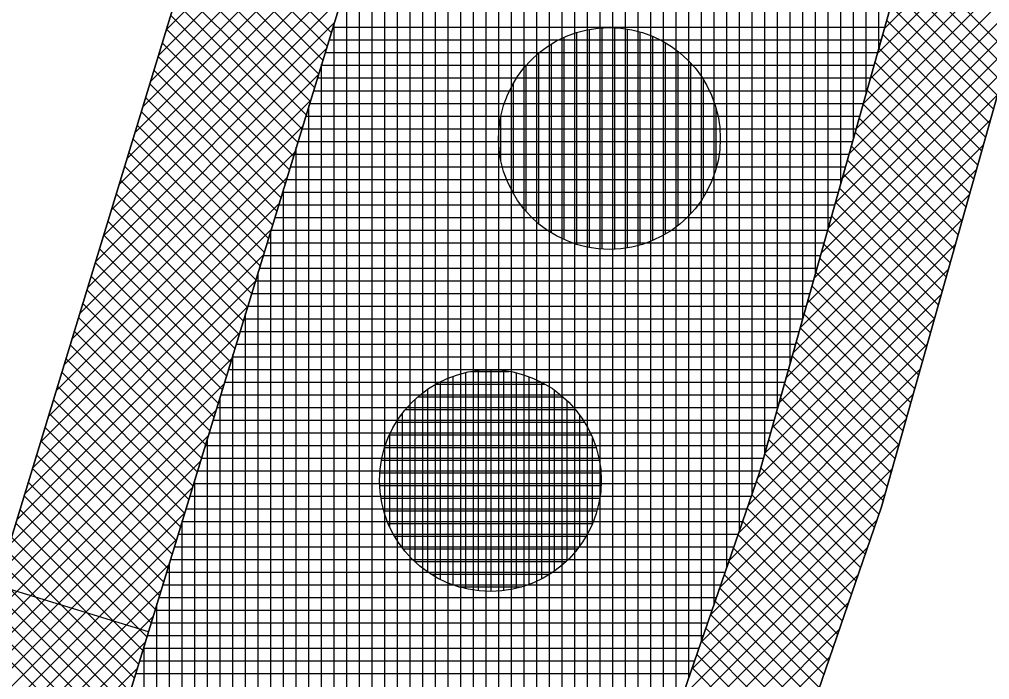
# Model space of a CAD drawing. Extents: x -565346 to -564154, y -1097386 to -1095620.
# Drawn here: x -564252.36 to -564237.04, y -1096508.28 to -1096497.87 of the extents above; entities that cross this region are included whole.
import ezdxf

# ---------------------------------------------------------------- set-up
doc = ezdxf.new("R2010")
doc.units = 0
for name, color, linetype in [('Vrstva 1', 7, 'Continuous'), ('Vrstva 13', 7, 'Continuous'), ('Vrstva 41', 7, 'Continuous'), ('Vrstva 42', 7, 'Continuous'), ('Vrstva 43', 7, 'Continuous'), ('Vrstva 44', 7, 'Continuous')]:
    doc.layers.add(name, color=color, linetype=linetype)

msp = doc.modelspace()

# ---------------------------------------------------------------- linework, layer by layer
at = {"layer": 'Vrstva 1'}
msp.add_line((-564259.14, -1096527.84), (-564234.67, -1096447.65), dxfattribs=at)
at = {"layer": 'Vrstva 13'}
for p, q in [((-564226.29, -1096461.3), (-564238.75, -1096505.56)), ((-564238.75, -1096505.56), (-564247.38, -1096530.59))]:
    msp.add_line(p, q, dxfattribs=at)
at = {"layer": 'Vrstva 41'}
msp.add_line((-564250.324, -1096507.529), (-564252.719, -1096506.798), dxfattribs=at)
for points in [[(-564230.6, -1096442.93), (-564234.67, -1096447.65), (-564259.14, -1096527.84), (-564264.72, -1096575.85), (-564272.07, -1096706.16), (-564269.623, -1096706.334), (-564262.228, -1096576.061), (-564256.683, -1096528.354)], [(-564221.399, -1096446.296), (-564223.301, -1096445.676), (-564228.215, -1096460.758), (-564240.675, -1096505.018), (-564249.271, -1096529.938), (-564254.757, -1096576.767), (-564262.137, -1096706.758), (-564260.141, -1096706.872), (-564252.76, -1096576.88), (-564247.38, -1096530.59), (-564238.75, -1096505.56), (-564226.29, -1096461.3)]]:
    msp.add_lwpolyline(points, close=True, dxfattribs=at)
at = {"layer": 'Vrstva 42'}
for p, q in [((-564246.272, -1096494.258), (-564250.043, -1096498.029)), ((-564246.397, -1096494.665), (-564250.167, -1096498.436)), ((-564246.521, -1096495.072), (-564250.292, -1096498.843)), ((-564235.811, -1096495.119), (-564238.702, -1096498.01)), ((-564246.645, -1096495.479), (-564250.416, -1096499.25)), ((-564235.921, -1096495.512), (-564238.813, -1096498.404)), ((-564246.77, -1096495.887), (-564250.54, -1096499.657)), ((-564236.032, -1096495.906), (-564238.924, -1096498.798)), ((-564249.444, -1096496.066), (-564247.437, -1096498.073)), ((-564246.894, -1096496.294), (-564250.664, -1096500.064)), ((-564249.51, -1096496.283), (-564247.503, -1096498.29)), ((-564236.143, -1096496.3), (-564239.035, -1096499.191)), ((-564249.577, -1096496.5), (-564247.57, -1096498.507)), ((-564247.018, -1096496.701), (-564250.788, -1096500.471)), ((-564249.643, -1096496.716), (-564247.636, -1096498.723)), ((-564236.254, -1096496.693), (-564239.145, -1096499.585)), ((-564238.355, -1096496.776), (-564236.734, -1096498.397)), ((-564249.709, -1096496.933), (-564247.702, -1096498.94)), ((-564238.417, -1096496.997), (-564236.796, -1096498.618)), ((-564247.143, -1096497.108), (-564250.913, -1096500.878)), ((-564249.775, -1096497.15), (-564247.768, -1096499.157)), ((-564236.365, -1096497.087), (-564239.256, -1096499.979)), ((-564238.479, -1096497.218), (-564236.858, -1096498.839)), ((-564249.841, -1096497.367), (-564247.834, -1096499.373)), ((-564236.475, -1096497.481), (-564239.367, -1096500.372)), ((-564238.541, -1096497.438), (-564236.92, -1096499.06)), ((-564247.267, -1096497.515), (-564251.037, -1096501.285)), ((-564249.907, -1096497.583), (-564247.9, -1096499.59)), ((-564249.973, -1096497.8), (-564247.967, -1096499.807)), ((-564238.603, -1096497.659), (-564236.982, -1096499.28)), ((-564247.391, -1096497.922), (-564251.161, -1096501.692)), ((-564236.586, -1096497.874), (-564239.478, -1096500.766)), ((-564238.665, -1096497.88), (-564237.044, -1096499.501)), ((-564250.039, -1096498.017), (-564248.033, -1096500.023)), ((-564238.728, -1096498.101), (-564237.106, -1096499.722)), ((-564250.106, -1096498.233), (-564248.099, -1096500.24)), ((-564236.697, -1096498.268), (-564239.589, -1096501.16)), ((-564247.515, -1096498.33), (-564251.285, -1096502.099)), ((-564238.79, -1096498.321), (-564237.169, -1096499.942)), ((-564250.172, -1096498.45), (-564248.165, -1096500.457)), ((-564238.852, -1096498.542), (-564237.231, -1096500.163)), ((-564250.238, -1096498.667), (-564248.231, -1096500.674)), ((-564236.808, -1096498.662), (-564239.7, -1096501.553)), ((-564247.64, -1096498.737), (-564251.409, -1096502.506)), ((-564238.914, -1096498.763), (-564237.293, -1096500.384)), ((-564250.304, -1096498.884), (-564248.297, -1096500.89)), ((-564238.976, -1096498.983), (-564237.355, -1096500.605)), ((-564247.764, -1096499.144), (-564251.534, -1096502.913)), ((-564250.37, -1096499.1), (-564248.363, -1096501.107)), ((-564236.919, -1096499.055), (-564239.81, -1096501.947)), ((-564250.436, -1096499.317), (-564248.43, -1096501.324)), ((-564239.038, -1096499.204), (-564237.417, -1096500.825)), ((-564237.03, -1096499.449), (-564239.921, -1096502.341)), ((-564239.1, -1096499.425), (-564237.479, -1096501.046)), ((-564247.888, -1096499.551), (-564251.658, -1096503.321)), ((-564250.502, -1096499.534), (-564248.496, -1096501.54)), ((-564239.163, -1096499.645), (-564237.541, -1096501.267)), ((-564250.568, -1096499.75), (-564248.562, -1096501.757)), ((-564237.14, -1096499.843), (-564240.032, -1096502.734)), ((-564239.225, -1096499.866), (-564237.603, -1096501.487)), ((-564248.013, -1096499.958), (-564251.782, -1096503.728)), ((-564250.635, -1096499.967), (-564248.628, -1096501.974)), ((-564239.287, -1096500.087), (-564237.666, -1096501.708)), ((-564250.701, -1096500.184), (-564248.694, -1096502.19)), ((-564237.251, -1096500.236), (-564240.143, -1096503.128)), ((-564248.137, -1096500.365), (-564251.906, -1096504.135)), ((-564250.767, -1096500.401), (-564248.76, -1096502.407)), ((-564239.349, -1096500.308), (-564237.728, -1096501.929)), ((-564239.411, -1096500.528), (-564237.79, -1096502.149)), ((-564250.833, -1096500.617), (-564248.827, -1096502.624)), ((-564237.362, -1096500.63), (-564240.254, -1096503.522)), ((-564248.261, -1096500.773), (-564252.031, -1096504.542)), ((-564250.899, -1096500.834), (-564248.893, -1096502.84)), ((-564239.473, -1096500.749), (-564237.852, -1096502.37)), ((-564237.473, -1096501.024), (-564240.365, -1096503.915)), ((-564239.535, -1096500.97), (-564237.914, -1096502.591)), ((-564248.386, -1096501.18), (-564252.155, -1096504.949)), ((-564250.965, -1096501.051), (-564248.959, -1096503.057)), ((-564251.031, -1096501.267), (-564249.025, -1096503.274)), ((-564239.597, -1096501.19), (-564237.976, -1096502.812)), ((-564251.097, -1096501.484), (-564249.091, -1096503.49)), ((-564237.584, -1096501.417), (-564240.475, -1096504.309)), ((-564239.66, -1096501.411), (-564238.038, -1096503.032)), ((-564248.51, -1096501.587), (-564252.279, -1096505.356)), ((-564239.722, -1096501.632), (-564238.101, -1096503.253)), ((-564251.164, -1096501.701), (-564249.157, -1096503.707)), ((-564251.23, -1096501.918), (-564249.224, -1096503.924)), ((-564237.695, -1096501.811), (-564240.586, -1096504.703)), ((-564239.784, -1096501.853), (-564238.163, -1096503.474)), ((-564248.634, -1096501.994), (-564252.403, -1096505.763)), ((-564239.846, -1096502.073), (-564238.225, -1096503.694)), ((-564251.296, -1096502.134), (-564249.29, -1096504.14)), ((-564237.805, -1096502.205), (-564240.705, -1096505.104)), ((-564248.759, -1096502.401), (-564252.527, -1096506.17)), ((-564251.362, -1096502.351), (-564249.356, -1096504.357)), ((-564239.908, -1096502.294), (-564238.287, -1096503.915)), ((-564239.97, -1096502.515), (-564238.349, -1096504.136)), ((-564251.428, -1096502.568), (-564249.422, -1096504.574)), ((-564237.916, -1096502.598), (-564240.854, -1096505.536)), ((-564248.883, -1096502.808), (-564252.652, -1096506.577)), ((-564251.494, -1096502.784), (-564249.488, -1096504.79)), ((-564240.032, -1096502.735), (-564238.411, -1096504.357)), ((-564251.56, -1096503.001), (-564249.554, -1096505.007)), ((-564238.027, -1096502.992), (-564241.002, -1096505.967)), ((-564240.095, -1096502.956), (-564238.473, -1096504.577)), ((-564249.007, -1096503.216), (-564252.776, -1096506.984)), ((-564251.627, -1096503.218), (-564249.621, -1096505.224)), ((-564240.157, -1096503.177), (-564238.535, -1096504.798)), ((-564251.693, -1096503.435), (-564249.687, -1096505.441)), ((-564238.138, -1096503.386), (-564241.151, -1096506.399)), ((-564240.219, -1096503.398), (-564238.598, -1096505.019)), ((-564249.132, -1096503.623), (-564252.9, -1096507.391)), ((-564240.281, -1096503.618), (-564238.66, -1096505.239)), ((-564251.759, -1096503.651), (-564249.753, -1096505.657)), ((-564238.249, -1096503.779), (-564241.3, -1096506.831)), ((-564251.825, -1096503.868), (-564249.819, -1096505.874)), ((-564240.343, -1096503.839), (-564238.722, -1096505.46)), ((-564249.256, -1096504.03), (-564253.024, -1096507.798)), ((-564251.891, -1096504.085), (-564249.885, -1096506.091)), ((-564240.405, -1096504.06), (-564238.79, -1096505.675)), ((-564238.36, -1096504.173), (-564241.449, -1096507.263)), ((-564251.957, -1096504.301), (-564249.951, -1096506.307)), ((-564240.467, -1096504.28), (-564238.862, -1096505.885)), ((-564249.38, -1096504.437), (-564253.148, -1096508.205)), ((-564252.023, -1096504.518), (-564250.017, -1096506.524)), ((-564240.529, -1096504.501), (-564238.935, -1096506.096)), ((-564238.47, -1096504.567), (-564241.598, -1096507.694)), ((-564249.505, -1096504.844), (-564253.273, -1096508.612)), ((-564252.089, -1096504.735), (-564250.084, -1096506.741)), ((-564240.592, -1096504.722), (-564239.007, -1096506.306)), ((-564252.156, -1096504.952), (-564250.15, -1096506.957)), ((-564238.581, -1096504.96), (-564241.747, -1096508.126)), ((-564240.654, -1096504.942), (-564239.08, -1096506.516)), ((-564240.723, -1096505.156), (-564239.152, -1096506.727)), ((-564249.629, -1096505.251), (-564253.397, -1096509.019)), ((-564252.222, -1096505.168), (-564250.216, -1096507.174)), ((-564252.288, -1096505.385), (-564250.282, -1096507.391)), ((-564238.692, -1096505.354), (-564241.896, -1096508.558)), ((-564240.795, -1096505.367), (-564239.225, -1096506.937)), ((-564252.354, -1096505.602), (-564250.348, -1096507.607)), ((-564240.868, -1096505.577), (-564239.297, -1096507.147)), ((-564249.753, -1096505.659), (-564253.521, -1096509.426)), ((-564238.821, -1096505.766), (-564242.045, -1096508.99)), ((-564252.42, -1096505.818), (-564250.414, -1096507.824)), ((-564240.94, -1096505.787), (-564239.37, -1096507.358)), ((-564249.878, -1096506.066), (-564253.645, -1096509.833)), ((-564252.486, -1096506.035), (-564250.481, -1096508.041)), ((-564241.013, -1096505.998), (-564239.442, -1096507.568)), ((-564238.97, -1096506.197), (-564242.194, -1096509.422)), ((-564241.085, -1096506.208), (-564239.515, -1096507.778)), ((-564252.552, -1096506.252), (-564250.547, -1096508.257)), ((-564250.002, -1096506.473), (-564253.769, -1096510.24)), ((-564252.618, -1096506.469), (-564250.613, -1096508.474)), ((-564241.158, -1096506.418), (-564239.587, -1096507.989)), ((-564252.685, -1096506.685), (-564250.679, -1096508.691)), ((-564239.119, -1096506.629), (-564242.343, -1096509.853)), ((-564241.231, -1096506.628), (-564239.66, -1096508.199)), ((-564241.303, -1096506.839), (-564239.732, -1096508.409)), ((-564250.126, -1096506.88), (-564253.894, -1096510.648)), ((-564252.751, -1096506.902), (-564250.745, -1096508.907)), ((-564252.817, -1096507.119), (-564250.811, -1096509.124)), ((-564239.267, -1096507.061), (-564242.492, -1096510.285)), ((-564241.376, -1096507.049), (-564239.805, -1096508.62)), ((-564250.251, -1096507.287), (-564254.018, -1096511.055)), ((-564241.448, -1096507.259), (-564239.877, -1096508.83)), ((-564252.883, -1096507.335), (-564250.878, -1096509.341)), ((-564252.949, -1096507.552), (-564250.944, -1096509.557)), ((-564239.416, -1096507.492), (-564242.641, -1096510.717)), ((-564241.521, -1096507.47), (-564239.95, -1096509.04)), ((-564250.375, -1096507.694), (-564254.142, -1096511.462)), ((-564241.593, -1096507.68), (-564240.022, -1096509.251)), ((-564241.666, -1096507.89), (-564240.095, -1096509.461)), ((-564239.565, -1096507.924), (-564242.79, -1096511.149)), ((-564250.499, -1096508.102), (-564254.266, -1096511.869)), ((-564241.738, -1096508.101), (-564240.168, -1096509.671))]:
    msp.add_line(p, q, dxfattribs=at)
at = {"layer": 'Vrstva 43'}
for p, q in [((-564238.79, -1096498.322), (-564238.79, -1096469.753)), ((-564238.99, -1096499.033), (-564238.99, -1096470.408)), ((-564239.19, -1096499.743), (-564239.19, -1096471.063)), ((-564239.39, -1096500.453), (-564239.39, -1096471.718)), ((-564239.59, -1096501.164), (-564239.59, -1096472.373)), ((-564239.79, -1096501.874), (-564239.79, -1096473.028)), ((-564239.99, -1096502.585), (-564239.99, -1096473.683)), ((-564240.19, -1096503.295), (-564240.19, -1096474.338)), ((-564240.39, -1096504.006), (-564240.39, -1096474.993)), ((-564240.59, -1096504.716), (-564240.59, -1096475.648)), ((-564240.79, -1096505.351), (-564240.79, -1096476.303)), ((-564240.99, -1096505.931), (-564240.99, -1096476.958)), ((-564241.19, -1096506.511), (-564241.19, -1096477.613)), ((-564241.39, -1096507.091), (-564241.39, -1096478.268)), ((-564241.59, -1096507.671), (-564241.59, -1096478.923)), ((-564241.79, -1096508.25), (-564241.79, -1096479.578)), ((-564241.99, -1096508.83), (-564241.99, -1096480.233)), ((-564242.19, -1096509.41), (-564242.19, -1096480.888)), ((-564242.39, -1096509.99), (-564242.39, -1096481.543)), ((-564242.59, -1096510.57), (-564242.59, -1096482.198)), ((-564242.79, -1096511.149), (-564242.79, -1096482.853)), ((-564242.99, -1096511.729), (-564242.99, -1096483.508)), ((-564243.19, -1096512.309), (-564243.19, -1096484.163)), ((-564243.39, -1096512.889), (-564243.39, -1096484.818)), ((-564243.59, -1096513.469), (-564243.59, -1096485.473)), ((-564243.79, -1096514.048), (-564243.79, -1096486.128)), ((-564243.99, -1096514.628), (-564243.99, -1096486.783)), ((-564244.19, -1096515.208), (-564244.19, -1096487.438)), ((-564244.39, -1096515.788), (-564244.39, -1096488.093)), ((-564244.59, -1096516.368), (-564244.59, -1096488.748)), ((-564244.79, -1096516.947), (-564244.79, -1096489.403)), ((-564244.99, -1096517.527), (-564244.99, -1096490.058)), ((-564245.19, -1096518.107), (-564245.19, -1096490.713)), ((-564245.39, -1096518.687), (-564245.39, -1096491.368)), ((-564245.59, -1096519.267), (-564245.59, -1096492.024)), ((-564245.79, -1096519.847), (-564245.79, -1096492.679)), ((-564245.99, -1096520.426), (-564245.99, -1096493.334)), ((-564246.19, -1096521.006), (-564246.19, -1096493.989)), ((-564246.39, -1096521.586), (-564246.39, -1096494.644)), ((-564246.59, -1096522.166), (-564246.59, -1096495.299)), ((-564246.79, -1096522.746), (-564246.79, -1096495.954)), ((-564246.99, -1096523.325), (-564246.99, -1096496.609)), ((-564247.19, -1096523.905), (-564247.19, -1096497.264)), ((-564247.39, -1096524.485), (-564247.39, -1096497.919)), ((-564247.412, -1096497.99), (-564238.696, -1096497.99)), ((-564247.473, -1096498.19), (-564238.753, -1096498.19)), ((-564247.534, -1096498.39), (-564238.809, -1096498.39)), ((-564247.59, -1096525.065), (-564247.59, -1096498.574)), ((-564247.595, -1096498.59), (-564238.865, -1096498.59)), ((-564247.656, -1096498.79), (-564238.922, -1096498.79)), ((-564247.717, -1096498.99), (-564238.978, -1096498.99)), ((-564247.79, -1096525.645), (-564247.79, -1096499.229)), ((-564247.778, -1096499.19), (-564239.034, -1096499.19)), ((-564247.839, -1096499.39), (-564239.091, -1096499.39)), ((-564247.9, -1096499.59), (-564239.147, -1096499.59)), ((-564247.961, -1096499.79), (-564239.203, -1096499.79)), ((-564247.99, -1096526.224), (-564247.99, -1096499.884)), ((-564248.022, -1096499.99), (-564239.26, -1096499.99)), ((-564248.084, -1096500.19), (-564239.316, -1096500.19)), ((-564248.145, -1096500.39), (-564239.372, -1096500.39)), ((-564248.19, -1096526.804), (-564248.19, -1096500.539)), ((-564248.206, -1096500.59), (-564239.428, -1096500.59)), ((-564248.267, -1096500.79), (-564239.485, -1096500.79)), ((-564248.328, -1096500.99), (-564239.541, -1096500.99)), ((-564248.39, -1096527.384), (-564248.39, -1096501.194)), ((-564248.389, -1096501.19), (-564239.597, -1096501.19)), ((-564248.45, -1096501.39), (-564239.654, -1096501.39)), ((-564248.511, -1096501.59), (-564239.71, -1096501.59)), ((-564248.572, -1096501.79), (-564239.766, -1096501.79)), ((-564248.59, -1096527.964), (-564248.59, -1096501.849)), ((-564248.633, -1096501.99), (-564239.823, -1096501.99)), ((-564248.694, -1096502.19), (-564239.879, -1096502.19)), ((-564248.755, -1096502.39), (-564239.935, -1096502.39)), ((-564248.79, -1096528.544), (-564248.79, -1096502.504)), ((-564248.816, -1096502.59), (-564239.991, -1096502.59)), ((-564248.877, -1096502.79), (-564240.048, -1096502.79)), ((-564248.938, -1096502.99), (-564240.104, -1096502.99)), ((-564248.99, -1096529.123), (-564248.99, -1096503.159)), ((-564249, -1096503.19), (-564240.16, -1096503.19)), ((-564249.061, -1096503.39), (-564240.217, -1096503.39)), ((-564249.122, -1096503.59), (-564240.273, -1096503.59)), ((-564249.19, -1096529.703), (-564249.19, -1096503.814)), ((-564249.183, -1096503.79), (-564240.329, -1096503.79)), ((-564249.244, -1096503.99), (-564240.386, -1096503.99)), ((-564249.305, -1096504.19), (-564240.442, -1096504.19)), ((-564249.366, -1096504.39), (-564240.498, -1096504.39)), ((-564249.39, -1096530.954), (-564249.39, -1096504.469)), ((-564249.427, -1096504.59), (-564240.555, -1096504.59)), ((-564249.488, -1096504.79), (-564240.611, -1096504.79)), ((-564249.549, -1096504.99), (-564240.667, -1096504.99)), ((-564249.59, -1096532.661), (-564249.59, -1096505.124)), ((-564249.61, -1096505.19), (-564240.734, -1096505.19)), ((-564249.671, -1096505.39), (-564240.803, -1096505.39)), ((-564249.732, -1096505.59), (-564240.872, -1096505.59)), ((-564249.793, -1096505.79), (-564240.941, -1096505.79)), ((-564249.79, -1096534.368), (-564249.79, -1096505.779)), ((-564249.854, -1096505.99), (-564241.01, -1096505.99)), ((-564249.916, -1096506.19), (-564241.079, -1096506.19)), ((-564249.99, -1096536.075), (-564249.99, -1096506.434)), ((-564249.977, -1096506.39), (-564241.148, -1096506.39)), ((-564250.038, -1096506.59), (-564241.217, -1096506.59)), ((-564250.099, -1096506.79), (-564241.286, -1096506.79)), ((-564250.16, -1096506.99), (-564241.355, -1096506.99)), ((-564250.19, -1096537.783), (-564250.19, -1096507.089)), ((-564250.221, -1096507.19), (-564241.424, -1096507.19)), ((-564250.282, -1096507.39), (-564241.493, -1096507.39)), ((-564250.343, -1096507.59), (-564241.562, -1096507.59)), ((-564250.39, -1096539.49), (-564250.39, -1096507.744)), ((-564250.404, -1096507.79), (-564241.631, -1096507.79)), ((-564250.465, -1096507.99), (-564241.7, -1096507.99)), ((-564250.526, -1096508.19), (-564241.769, -1096508.19))]:
    msp.add_line(p, q, dxfattribs=at)
msp.add_lwpolyline([(-564261.274, -1096726.84), (-564260.141, -1096706.872), (-564262.137, -1096706.758), (-564254.757, -1096576.767), (-564249.271, -1096529.938), (-564240.675, -1096505.018), (-564228.215, -1096460.758), (-564223.301, -1096445.676), (-564221.399, -1096446.296), (-564218.92, -1096438.69), (-564229.82, -1096442.05), (-564230.6, -1096442.93), (-564256.683, -1096528.354), (-564262.228, -1096576.061), (-564269.623, -1096706.334), (-564272.07, -1096706.16), (-564273.28, -1096725.96)], dxfattribs=at)
at = {"layer": 'Vrstva 44'}
for p, q in [((-564243.56, -1096501.415), (-564243.56, -1096498.073)), ((-564243.36, -1096501.463), (-564243.36, -1096498.023)), ((-564243.16, -1096501.488), (-564243.16, -1096497.999)), ((-564242.96, -1096501.491), (-564242.96, -1096497.998)), ((-564242.76, -1096501.471), (-564242.76, -1096498.019)), ((-564242.56, -1096501.424), (-564242.56, -1096498.064)), ((-564243.96, -1096501.234), (-564243.96, -1096498.254)), ((-564243.847, -1096498.19), (-564242.242, -1096498.19)), ((-564243.76, -1096501.339), (-564243.76, -1096498.149)), ((-564242.36, -1096501.353), (-564242.36, -1096498.134)), ((-564242.16, -1096501.253), (-564242.16, -1096498.236)), ((-564244.16, -1096501.09), (-564244.16, -1096498.398)), ((-564244.15, -1096498.39), (-564241.936, -1096498.39)), ((-564241.96, -1096501.116), (-564241.96, -1096498.372)), ((-564241.76, -1096500.932), (-564241.76, -1096498.558)), ((-564244.36, -1096500.897), (-564244.36, -1096498.591)), ((-564244.359, -1096498.59), (-564241.731, -1096498.59)), ((-564244.56, -1096500.618), (-564244.56, -1096498.871)), ((-564244.509, -1096498.79), (-564241.579, -1096498.79)), ((-564241.56, -1096500.67), (-564241.56, -1096498.821)), ((-564244.623, -1096498.99), (-564241.467, -1096498.99)), ((-564244.703, -1096499.19), (-564241.385, -1096499.19)), ((-564241.36, -1096500.216), (-564241.36, -1096499.276)), ((-564244.76, -1096500.078), (-564244.76, -1096499.41)), ((-564244.756, -1096499.39), (-564241.331, -1096499.39)), ((-564244.786, -1096499.59), (-564241.303, -1096499.59)), ((-564244.793, -1096499.79), (-564241.297, -1096499.79)), ((-564244.776, -1096499.99), (-564241.313, -1096499.99)), ((-564244.735, -1096500.19), (-564241.352, -1096500.19)), ((-564244.668, -1096500.39), (-564241.419, -1096500.39)), ((-564244.575, -1096500.59), (-564241.515, -1096500.59)), ((-564244.445, -1096500.79), (-564241.641, -1096500.79)), ((-564244.272, -1096500.99), (-564241.818, -1096500.99)), ((-564244.027, -1096501.19), (-564242.062, -1096501.19)), ((-564243.633, -1096501.39), (-564242.452, -1096501.39)), ((-564245.31, -1096506.851), (-564245.31, -1096503.439)), ((-564245.222, -1096503.42), (-564244.635, -1096503.42)), ((-564245.11, -1096506.883), (-564245.11, -1096503.405)), ((-564244.91, -1096506.892), (-564244.91, -1096503.395)), ((-564244.71, -1096506.879), (-564244.71, -1096503.408)), ((-564244.51, -1096506.843), (-564244.51, -1096503.446)), ((-564245.78, -1096503.62), (-564244.067, -1096503.62)), ((-564245.71, -1096506.707), (-564245.71, -1096503.581)), ((-564245.51, -1096506.791), (-564245.51, -1096503.497)), ((-564244.31, -1096506.782), (-564244.31, -1096503.507)), ((-564244.11, -1096506.691), (-564244.11, -1096503.596)), ((-564245.91, -1096506.588), (-564245.91, -1096503.7)), ((-564243.91, -1096506.568), (-564243.91, -1096503.72)), ((-564246.11, -1096506.429), (-564246.11, -1096503.858)), ((-564246.066, -1096503.82), (-564243.782, -1096503.82)), ((-564243.71, -1096506.402), (-564243.71, -1096503.885)), ((-564246.31, -1096506.209), (-564246.31, -1096504.078)), ((-564246.263, -1096504.02), (-564243.583, -1096504.02)), ((-564246.409, -1096504.22), (-564243.44, -1096504.22)), ((-564243.51, -1096506.173), (-564243.51, -1096504.116)), ((-564246.517, -1096504.42), (-564243.332, -1096504.42)), ((-564246.51, -1096505.882), (-564246.51, -1096504.404)), ((-564243.31, -1096505.815), (-564243.31, -1096504.471)), ((-564246.592, -1096504.62), (-564243.255, -1096504.62)), ((-564246.642, -1096504.82), (-564243.206, -1096504.82)), ((-564246.669, -1096505.02), (-564243.181, -1096505.02)), ((-564246.672, -1096505.22), (-564243.177, -1096505.22)), ((-564246.651, -1096505.42), (-564243.197, -1096505.42)), ((-564246.606, -1096505.62), (-564243.241, -1096505.62)), ((-564246.537, -1096505.82), (-564243.312, -1096505.82)), ((-564246.439, -1096506.02), (-564243.411, -1096506.02)), ((-564246.302, -1096506.22), (-564243.546, -1096506.22)), ((-564246.121, -1096506.42), (-564243.728, -1096506.42)), ((-564245.863, -1096506.62), (-564243.986, -1096506.62)), ((-564245.427, -1096506.82), (-564244.427, -1096506.82))]:
    msp.add_line(p, q, dxfattribs=at)
for centre in [(-564243.044, -1096499.744), (-564244.924, -1096505.144)]:
    msp.add_circle(centre, 1.75, dxfattribs=at)

doc.saveas('drawing.dxf')
